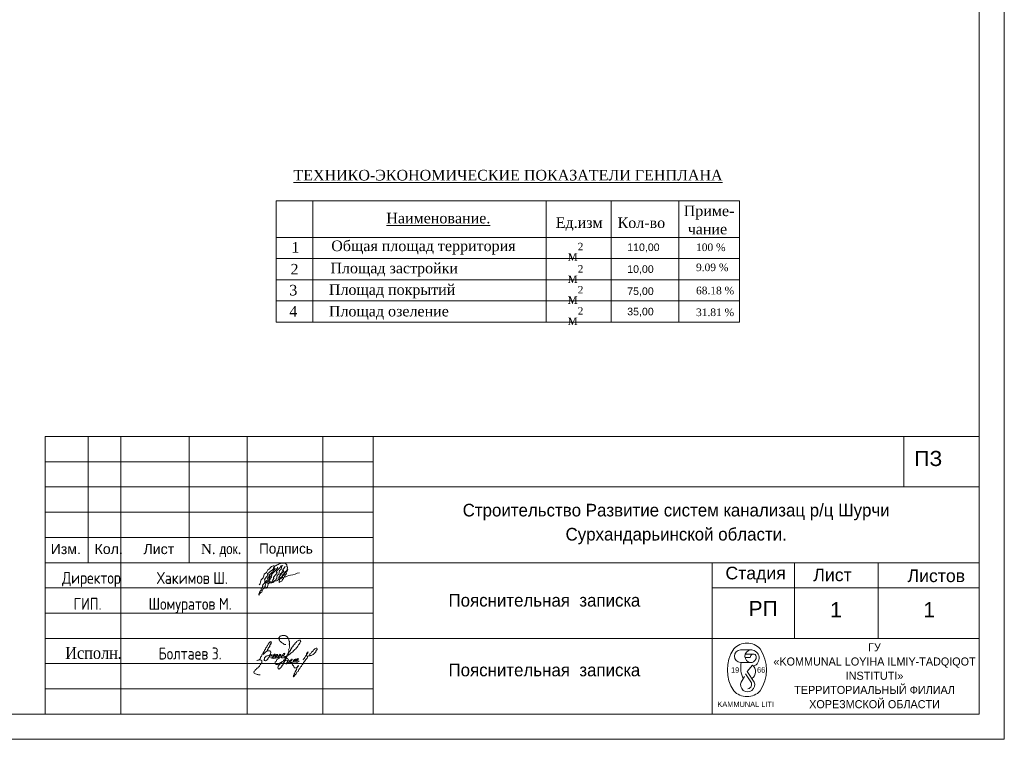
# Model space of a CAD drawing. Header units: millimetres. Extents: x 918404 to 1362154, y 4120617 to 4364104.
# Tile 331 of 649: x 943206 to 962710, y 4335586 to 4349845. Entities that reach past the tile are written whole.
import ezdxf

# ---------------------------------------------------------------- set-up
doc = ezdxf.new("R2010")
doc.units = ezdxf.units.MM
doc.header["$MEASUREMENT"] = 0
for name, color, linetype, lineweight in [('0_Ном._пера__5', 5, 'Continuous', 18), ('0_Ном._пера__7', 7, 'Continuous', 18), ('DIMS_Ном._пера__142', 142, 'Continuous', 18), ('Lines_Ном._пера__7', 7, 'Continuous', 18), ('Text blocks_Ном._пера__1_Ном._пера__7', 7, 'Continuous', 18), ('Text blocks_Ном._пера__7', 7, 'Continuous', 18), ('TTT_Ном._пера__7', 7, 'Continuous', 18), ('Элемент модели - Зона_Ном._пера__142', 142, 'Continuous', 18), ('Элемент модели - Зона_Ном._пера__7', 7, 'Continuous', 18)]:
    doc.layers.add(name, color=color, linetype=linetype, lineweight=lineweight)
doc.styles.add('СГЕНЕРИР_СТИЛЬ_1', font='arial.ttf')
doc.styles.add('СГЕНЕРИР_СТИЛЬ_11', font='times.ttf')
doc.styles.add('СГЕНЕРИР_СТИЛЬ_12', font='txt')
doc.styles.add('СГЕНЕРИР_СТИЛЬ_13', font='txt')
doc.styles.add('СГЕНЕРИР_СТИЛЬ_14', font='cambria.ttc')
doc.styles.add('СГЕНЕРИР_СТИЛЬ_17', font='times.ttf')
doc.styles.add('СГЕНЕРИР_СТИЛЬ_5', font='times.ttf')
doc.styles.add('СГЕНЕРИР_СТИЛЬ_7', font='txt')
doc.styles.add('СГЕНЕРИР_СТИЛЬ_9', font='txt')

msp = doc.modelspace()

# ---------------------------------------------------------------- linework, layer by layer
at = {"layer": '0_Ном._пера__5', "linetype": 'Continuous'}
for points, knots in [([(948245.2, 4338994.3), (948269.2, 4338994.3), (948202, 4338926.1), (948225.3, 4338926.1), (948264.5, 4338926.1), (948115.5, 4338829), (948155.6, 4338829), (948178.8, 4338829), (948094.7, 4338770.9), (948117.8, 4338770.9), (948176.4, 4338770.9), (947964.2, 4338622.5), (948022.9, 4338622.5), (948045.9, 4338622.5), (947968.5, 4338560.9), (947991.5, 4338560.9), (948017, 4338560.9), (947929.6, 4338493.2), (947955.4, 4338493.2), (947964, 4338493.2), (947936.8, 4338469.8), (947945.2, 4338469.8), (947950.7, 4338469.8), (947936.1, 4338453), (947942.2, 4338453), (947946.5, 4338453), (947940.7, 4338441.3), (947943.7, 4338441.3), (947960.3, 4338441.3), (947953.5, 4338492.1), (947984.7, 4338492.1), (948022.1, 4338492.1), (948003.3, 4338559), (948025.3, 4338559), (948074.4, 4338559), (948055.6, 4338707.8), (948115.9, 4338707.8), (948163.3, 4338707.8), (948139.2, 4338826.5), (948184.6, 4338826.5), (948216.6, 4338826.5), (948194.2, 4338913.5), (948226.3, 4338913.5), (948238.8, 4338913.5), (948234.5, 4338944.6), (948246.9, 4338944.6), (948258.9, 4338944.6), (948255.6, 4338973.9), (948267.5, 4338973.9)], [0, 0, 0, 0, 1, 1, 1, 2, 2, 2, 3, 3, 3, 4, 4, 4, 5, 5, 5, 6, 6, 6, 7, 7, 7, 8, 8, 8, 9, 9, 9, 10, 10, 10, 11, 11, 11, 12, 12, 12, 13, 13, 13, 14, 14, 14, 15, 15, 15, 16, 16, 16, 16]), ([(947948.6, 4338645.9), (947993.6, 4338645.9), (947964.2, 4338766.6), (948009.4, 4338766.6), (948052.3, 4338766.6), (948031, 4338877.8), (948073.6, 4338877.8), (948108.2, 4338877.8), (948106.7, 4338956.6), (948141.7, 4338956.6), (948166.8, 4338956.6), (948172.6, 4339006.8), (948197.2, 4339006.8), (948209.1, 4339006.8), (948216.3, 4339023.5), (948229.1, 4339023.5), (948234.1, 4339023.5), (948238.6, 4339023.5), (948243.1, 4339023.5), (948250.5, 4339023.5), (948242.4, 4339001.5), (948250.2, 4339001.5), (948253.3, 4339001.5), (948223.3, 4338980.2), (948230.1, 4338980.2), (948286.6, 4338980.2), (948063.5, 4338850.7), (948120, 4338850.7), (948159.6, 4338850.7), (948021.8, 4338746.1), (948063.1, 4338746.1), (948069.5, 4338746.1), (948053.6, 4338727.9), (948059.6, 4338727.9), (948063.8, 4338727.9), (948059.3, 4338715.7), (948063.7, 4338715.7), (948072.5, 4338715.7), (948070, 4338694.7), (948078.4, 4338694.7), (948082.3, 4338694.7), (948084.5, 4338688.4), (948088.5, 4338688.4), (948097.4, 4338688.4), (948104.4, 4338678.7), (948113.2, 4338678.7), (948120.5, 4338678.7), (948127.7, 4338676.9), (948135.1, 4338676.9), (948142.5, 4338676.9), (948149.7, 4338679.4), (948157, 4338679.4), (948204.9, 4338679.4), (948243.9, 4338727.9), (948291.9, 4338727.9), (948316.6, 4338727.9), (948330.9, 4338765.6), (948355.4, 4338765.6), (948386.7, 4338765.6), (948411.8, 4338799.3), (948443.3, 4338799.3), (948487.8, 4338799.3), (948527.2, 4338834.8), (948571.5, 4338834.8), (948633.6, 4338834.8), (948688.6, 4338885.9), (948750.8, 4338885.9)], [0, 0, 0, 0, 1, 1, 1, 2, 2, 2, 3, 3, 3, 4, 4, 4, 5, 5, 5, 6, 6, 6, 7, 7, 7, 8, 8, 8, 9, 9, 9, 10, 10, 10, 11, 11, 11, 12, 12, 12, 13, 13, 13, 14, 14, 14, 15, 15, 15, 16, 16, 16, 17, 17, 17, 18, 18, 18, 19, 19, 19, 20, 20, 20, 21, 21, 21, 22, 22, 22, 22]), ([(948303.9, 4338999.2), (948377.3, 4338999.2), (948116.8, 4338808.3), (948191.6, 4338808.3), (948210.8, 4338808.3), (948144.8, 4338759), (948163.4, 4338759), (948177.8, 4338759), (948134.9, 4338717.4), (948149.9, 4338717.4), (948159.7, 4338717.4), (948132.9, 4338689.8), (948142.9, 4338689.8), (948147.4, 4338689.8), (948144.8, 4338678.1), (948148.5, 4338678.1), (948162.7, 4338678.1), (948162.7, 4338709.4), (948188.3, 4338709.4)], [0, 0, 0, 0, 1, 1, 1, 2, 2, 2, 3, 3, 3, 4, 4, 4, 5, 5, 5, 6, 6, 6, 6]), ([(948376.1, 4339029.7), (948429.1, 4339029.7), (948244.6, 4338891.4), (948297.7, 4338891.4), (948340.2, 4338891.4), (948195.9, 4338778.9), (948238.2, 4338778.9), (948256.8, 4338778.9), (948200.2, 4338726), (948219.5, 4338726), (948232.6, 4338726), (948191.5, 4338690.7), (948205.7, 4338690.7), (948209.3, 4338690.7), (948184.4, 4338709.4), (948188.3, 4338709.4)], [0, 0, 0, 0, 1, 1, 1, 2, 2, 2, 3, 3, 3, 4, 4, 4, 5, 5, 5, 5]), ([(948217.1, 4338711.7), (948225.7, 4338711.7), (948219.3, 4338691.4), (948224.2, 4338691.4), (948240.6, 4338691.4), (948247.9, 4338742.1), (948275, 4338742.1), (948281.7, 4338742.1), (948278, 4338757.7), (948283.6, 4338757.7), (948313.1, 4338757.7), (948290.6, 4338843.2), (948322.4, 4338843.2), (948361.1, 4338843.2), (948335.1, 4338945.5), (948373, 4338945.5), (948404.3, 4338945.5), (948385.9, 4339028.7), (948417.3, 4339028.7)], [0, 0, 0, 0, 1, 1, 1, 2, 2, 2, 3, 3, 3, 4, 4, 4, 5, 5, 5, 6, 6, 6, 6]), ([(948251.1, 4339009.5), (948264.9, 4339009.5), (948272.8, 4339030.6), (948286.5, 4339030.6), (948300.6, 4339030.6), (948309.7, 4339050.3), (948323.7, 4339050.3), (948341.6, 4339050.3), (948355.6, 4339070), (948373.5, 4339070), (948385.1, 4339070), (948396.2, 4339076.4), (948407.8, 4339076.4), (948417.4, 4339076.4), (948426.9, 4339076.8), (948436.7, 4339076.8), (948447.2, 4339076.8), (948457.2, 4339072.5), (948467.5, 4339072.5), (948479.2, 4339072.5), (948481.6, 4339048.5), (948493.6, 4339048.5), (948508.8, 4339048.5), (948492.2, 4339006), (948507.2, 4339006), (948522, 4339006), (948496.3, 4338962.3), (948510.8, 4338962.3), (948539.6, 4338962.3), (948459.4, 4338877.9), (948488.8, 4338877.9), (948501.9, 4338877.9), (948461.2, 4338841.9), (948474, 4338841.9), (948482.5, 4338841.9), (948450.9, 4338819.7), (948460.2, 4338819.7), (948468.3, 4338819.7), (948440.6, 4338800.7), (948447.9, 4338800.7)], [0, 0, 0, 0, 1, 1, 1, 2, 2, 2, 3, 3, 3, 4, 4, 4, 5, 5, 5, 6, 6, 6, 7, 7, 7, 8, 8, 8, 9, 9, 9, 10, 10, 10, 11, 11, 11, 12, 12, 12, 13, 13, 13, 13]), ([(948344.9, 4338759.8), (948353.6, 4338759.8), (948329.1, 4338783.5), (948337.2, 4338783.5), (948346.6, 4338783.5), (948334.6, 4338811.7), (948344.7, 4338811.7), (948368.7, 4338811.7), (948357.7, 4338871.2), (948380.8, 4338871.2), (948415.4, 4338871.2), (948400.1, 4338960.6), (948434.1, 4338960.6), (948453.6, 4338960.6), (948445.9, 4339010.2), (948467.4, 4339010.2), (948471, 4339010.2), (948383.4, 4338922.5), (948432.1, 4338922.5), (948470.7, 4338922.5), (948358.1, 4338856.2), (948383.6, 4338856.2), (948403.2, 4338856.2), (948327.6, 4338803.3), (948348.6, 4338803.3), (948363.3, 4338803.3), (948329.2, 4338759.3), (948344.3, 4338759.3)], [0, 0, 0, 0, 1, 1, 1, 2, 2, 2, 3, 3, 3, 4, 4, 4, 5, 5, 5, 6, 6, 6, 7, 7, 7, 8, 8, 8, 9, 9, 9, 9]), ([(948363.5, 4338769.6), (948376, 4338769.6), (948373.8, 4338799.3), (948386.2, 4338799.3), (948406.5, 4338799.3), (948402.4, 4338847.9), (948422.7, 4338847.9), (948441.4, 4338847.9), (948439.3, 4338891.4), (948458, 4338891.4), (948472.8, 4338891.4), (948473.1, 4338924.1), (948487.9, 4338924.1), (948499.2, 4338924.1), (948498.5, 4338949.9), (948509.8, 4338949.9)], [0, 0, 0, 0, 1, 1, 1, 2, 2, 2, 3, 3, 3, 4, 4, 4, 5, 5, 5, 5]), ([(948390, 4338781.2), (948411.9, 4338781.2), (948408.6, 4338832.9), (948430.4, 4338832.9), (948452, 4338832.9), (948449.4, 4338883.3), (948471, 4338883.3), (948486.7, 4338883.3), (948487.1, 4338918.2), (948502.9, 4338918.2)], [0, 0, 0, 0, 1, 1, 1, 2, 2, 2, 3, 3, 3, 3]), ([(948363.5, 4338769.6), (948375.7, 4338769.6), (948338.4, 4338736), (948350.3, 4338736), (948359.6, 4338736), (948335.4, 4338708.2), (948345.3, 4338708.2), (948350.1, 4338708.2), (948343.5, 4338694.6), (948348.2, 4338694.6), (948350.6, 4338694.6), (948366.6, 4338711), (948380.3, 4338711), (948411.2, 4338711), (948404.9, 4338768.9), (948428.9, 4338768.9), (948439.9, 4338768.9), (948436.5, 4338797.4), (948448.2, 4338797.4)], [0, 0, 0, 0, 1, 1, 1, 2, 2, 2, 3, 3, 3, 4, 4, 4, 5, 5, 5, 6, 6, 6, 6]), ([(948071.3, 4338634.1), (948082.4, 4338634.1), (948059.5, 4338600.7), (948070.7, 4338600.7), (948075.4, 4338600.7), (948067.5, 4338586.5), (948072.4, 4338586.5), (948075.8, 4338586.5), (948083.6, 4338579), (948086.1, 4338579), (948092.3, 4338579), (948090.9, 4338593.6), (948097.7, 4338593.6), (948132.6, 4338593.6), (948113.3, 4338677.6), (948143.8, 4338677.6)], [0, 0, 0, 0, 1, 1, 1, 2, 2, 2, 3, 3, 3, 4, 4, 4, 5, 5, 5, 5]), ([(947949.2, 4337157.7), (947956.3, 4337157.7), (947955.5, 4337174.5), (947962.6, 4337174.5), (947978.8, 4337174.5), (947969.5, 4337217.4), (947985.9, 4337217.4), (948010.6, 4337217.4), (947997.3, 4337281.7), (948021.9, 4337281.7), (948035.2, 4337281.7), (948028.5, 4337316.2), (948041.8, 4337316.2), (948058.2, 4337316.2), (948048, 4337359.9), (948064.4, 4337359.9), (948080.8, 4337359.9), (948073.1, 4337402.4), (948089.6, 4337402.4), (948102, 4337402.4), (948095.7, 4337434.6), (948108, 4337434.6), (948124.9, 4337434.6), (948118.9, 4337476.9), (948135.7, 4337476.9), (948145.9, 4337476.9), (948141.8, 4337502.6), (948152, 4337502.6), (948158.4, 4337502.6), (948158.5, 4337516.6), (948164.8, 4337516.6), (948169.6, 4337516.6), (948186.3, 4337521), (948189.8, 4337521), (948194.7, 4337521), (948182.4, 4337503.8), (948189.1, 4337503.8), (948200.5, 4337503.8), (948168.7, 4337476.7), (948177.9, 4337476.7), (948193.2, 4337476.7), (948142.2, 4337432.3), (948158.5, 4337432.3), (948173.4, 4337432.3), (948120.5, 4337394.9), (948135.2, 4337394.9), (948148.5, 4337394.9), (948101.3, 4337360.9), (948114.6, 4337360.9), (948154.7, 4337360.9), (948001.3, 4337265.2), (948041.5, 4337265.2)], [0, 0, 0, 0, 1, 1, 1, 2, 2, 2, 3, 3, 3, 4, 4, 4, 5, 5, 5, 6, 6, 6, 7, 7, 7, 8, 8, 8, 9, 9, 9, 10, 10, 10, 11, 11, 11, 12, 12, 12, 13, 13, 13, 14, 14, 14, 15, 15, 15, 16, 16, 16, 17, 17, 17, 17]), ([(948096.1, 4337333.5), (948105.9, 4337333.5), (948114.7, 4337340.8), (948124.3, 4337340.8), (948131.6, 4337340.8), (948138.8, 4337341.5), (948146.4, 4337341.5), (948154.9, 4337341.5), (948161.1, 4337332), (948169.2, 4337332), (948176.5, 4337332), (948171, 4337311.8), (948178.7, 4337311.8), (948194.7, 4337311.8), (948156.7, 4337265.7), (948172.4, 4337265.7), (948184.7, 4337265.7), (948143.6, 4337232.8), (948155.9, 4337232.8), (948178.3, 4337232.8), (948098.3, 4337176), (948120.5, 4337176), (948132.2, 4337176), (948083.9, 4337150.7), (948095.9, 4337150.7), (948103, 4337150.7), (948070.9, 4337139.4), (948078.2, 4337139.4), (948087.5, 4337139.4), (948043.7, 4337146.3), (948052.2, 4337146.3), (948058.2, 4337146.3), (948041.8, 4337164.6), (948048.4, 4337164.6), (948062.6, 4337164.6), (948045.5, 4337203.1), (948058.6, 4337203.1), (948071.2, 4337203.1), (948072.8, 4337230.3), (948085.7, 4337230.3), (948095.5, 4337230.3), (948102.1, 4337242.9), (948111.7, 4337242.9), (948124.7, 4337242.9), (948136.2, 4337253), (948149.6, 4337253), (948162.6, 4337253), (948175.1, 4337261.2), (948186.9, 4337261.2), (948190.7, 4337261.2), (948204.8, 4337261.9), (948206.5, 4337261.9), (948217.8, 4337261.9), (948180.4, 4337232.2), (948189, 4337232.2), (948196.1, 4337232.2), (948170.7, 4337212.4), (948178.3, 4337212.4), (948182.7, 4337212.4), (948186.1, 4337191.4), (948190.2, 4337191.4), (948194.8, 4337191.4), (948216, 4337212.4), (948224.3, 4337212.4), (948231.4, 4337212.4), (948232.8, 4337227.5), (948240.1, 4337227.5), (948245.5, 4337227.5), (948246.2, 4337238.6), (948251.6, 4337238.6), (948257.3, 4337238.6), (948257.3, 4337251.2), (948262.7, 4337251.2), (948267.3, 4337251.2), (948265.5, 4337273.8), (948268.4, 4337273.8), (948274.4, 4337273.8), (948241.2, 4337269.5), (948247.3, 4337269.5), (948260.3, 4337269.5), (948211.7, 4337241.3), (948223.9, 4337241.3), (948231.5, 4337241.3), (948203, 4337222.3), (948210.7, 4337222.3), (948214.8, 4337222.3), (948204.6, 4337197), (948209.5, 4337197), (948213.8, 4337197), (948226.1, 4337189.4), (948229.6, 4337189.4), (948235.2, 4337189.4), (948246.3, 4337195.4), (948252.1, 4337195.4), (948258.7, 4337195.4), (948262.7, 4337204.5), (948269.1, 4337204.5), (948279.2, 4337204.5), (948282.5, 4337223.9), (948292.9, 4337223.9), (948297.7, 4337223.9), (948306.6, 4337242.1), (948310.3, 4337242.1), (948313.4, 4337242.1), (948313.8, 4337262.2), (948318.4, 4337262.2), (948322.4, 4337262.2), (948297.2, 4337267), (948301.4, 4337267), (948308.7, 4337267), (948279.1, 4337253.2), (948285.8, 4337253.2), (948292.8, 4337253.2), (948267.1, 4337235.5), (948274.3, 4337235.5), (948278.6, 4337235.5), (948264, 4337209.2), (948268.9, 4337209.2), (948272.3, 4337209.2), (948278.4, 4337194.1), (948282.8, 4337194.1), (948286.9, 4337194.1), (948309.1, 4337206.2), (948317.5, 4337206.2), (948329.9, 4337206.2), (948335.1, 4337228.1), (948347.5, 4337228.1), (948355.2, 4337228.1), (948358.6, 4337241.6), (948366.4, 4337241.6), (948373, 4337241.6), (948371.3, 4337257.4), (948377.9, 4337257.4), (948381.4, 4337257.4), (948358.2, 4337269.6), (948362, 4337269.6), (948368.1, 4337269.6), (948345.2, 4337256.6), (948350.8, 4337256.6), (948357.4, 4337256.6), (948330.7, 4337241.6), (948337.4, 4337241.6), (948343.5, 4337241.6), (948321.8, 4337226.5), (948327.7, 4337226.5), (948331.9, 4337226.5), (948323.5, 4337204.2), (948326.7, 4337204.2), (948332.9, 4337204.2), (948338.4, 4337197.8), (948345.1, 4337197.8), (948350.3, 4337197.8), (948372.6, 4337221.9), (948382.4, 4337221.9), (948397.8, 4337221.9), (948398.5, 4337256), (948413.9, 4337256), (948421.4, 4337256), (948420.7, 4337273.4), (948428.4, 4337273.4), (948434.2, 4337273.4), (948434.5, 4337286), (948439.9, 4337286), (948443.4, 4337286), (948456.4, 4337289.8), (948458.7, 4337289.8), (948466.1, 4337289.8), (948439.9, 4337262.4), (948452.1, 4337262.4), (948467.5, 4337262.4), (948413.6, 4337240.1), (948424.7, 4337240.1), (948433.5, 4337240.1), (948387.8, 4337231.8), (948397.8, 4337231.8), (948402.6, 4337231.8), (948385.6, 4337205.7), (948391.7, 4337205.7), (948399, 4337205.7), (948403.8, 4337197.5), (948410.9, 4337197.5), (948418.1, 4337197.5), (948424.6, 4337201.9), (948431.8, 4337201.9), (948450.9, 4337201.9), (948463.4, 4337228.1), (948482.4, 4337228.1), (948494.1, 4337228.1), (948501.6, 4337244.8), (948513.2, 4337244.8), (948525.9, 4337244.8), (948531.7, 4337266.7), (948544.4, 4337266.7), (948565.7, 4337266.7), (948575.8, 4337302.7), (948596.9, 4337302.7), (948612.9, 4337302.7), (948614.9, 4337336.8), (948631, 4337336.8), (948643.8, 4337336.8), (948646.1, 4337363), (948658.8, 4337363), (948674.8, 4337363), (948674.4, 4337399.1), (948690.4, 4337399.1), (948703.1, 4337399.1), (948699.9, 4337429.9), (948712.6, 4337429.9), (948723.4, 4337429.9), (948720.2, 4337456.6), (948731, 4337456.6), (948745.1, 4337456.6), (948740.5, 4337491.4), (948754.4, 4337491.4), (948761.6, 4337491.4), (948757.6, 4337510.6), (948765.1, 4337510.6), (948772.6, 4337510.6), (948766.8, 4337530.7), (948774, 4337530.7), (948778.9, 4337530.7), (948762.3, 4337552.7), (948765.4, 4337552.7), (948770.2, 4337552.7), (948744.4, 4337553.1), (948749.6, 4337553.1), (948760.5, 4337553.1), (948711.2, 4337540.9), (948721.4, 4337540.9), (948734.9, 4337540.9), (948675.2, 4337516.8), (948688.8, 4337516.8), (948706.9, 4337516.8), (948635.3, 4337475.3), (948653.5, 4337475.3), (948670.1, 4337475.3), (948605, 4337437.2), (948621.6, 4337437.2), (948635.3, 4337437.2), (948584.7, 4337402.8), (948598.5, 4337402.8), (948617.7, 4337402.8), (948549.1, 4337354), (948568.2, 4337354), (948587, 4337354), (948521.5, 4337305.1), (948540.2, 4337305.1), (948551.5, 4337305.1), (948510.2, 4337276.8), (948521.5, 4337276.8), (948533.9, 4337276.8), (948490.5, 4337244.5), (948503, 4337244.5), (948530.4, 4337244.5), (948435.2, 4337173.4), (948462.4, 4337173.4), (948477.4, 4337173.4), (948414.9, 4337141.3), (948430.1, 4337141.3), (948446.3, 4337141.3), (948374.7, 4337113.1), (948390.8, 4337113.1), (948403.1, 4337113.1), (948346.3, 4337095.4), (948358.6, 4337095.4), (948369.6, 4337095.4), (948319.6, 4337078.4), (948330.6, 4337078.4), (948336.3, 4337078.4), (948309.4, 4337071.8), (948315.1, 4337071.8), (948322.4, 4337071.8), (948287.3, 4337068.5), (948294.8, 4337068.5), (948302.8, 4337068.5), (948264.3, 4337077.7), (948272.1, 4337077.7), (948278.5, 4337077.7), (948257.7, 4337095.4), (948264.1, 4337095.4), (948272.3, 4337095.4), (948261.4, 4337119), (948269.6, 4337119), (948293.1, 4337119), (948291, 4337172.1), (948314.2, 4337172.1), (948321, 4337172.1), (948324, 4337183.8), (948330.7, 4337183.8), (948341.9, 4337183.8), (948346.3, 4337204.2), (948357.5, 4337204.2)], [0, 0, 0, 0, 1, 1, 1, 2, 2, 2, 3, 3, 3, 4, 4, 4, 5, 5, 5, 6, 6, 6, 7, 7, 7, 8, 8, 8, 9, 9, 9, 10, 10, 10, 11, 11, 11, 12, 12, 12, 13, 13, 13, 14, 14, 14, 15, 15, 15, 16, 16, 16, 17, 17, 17, 18, 18, 18, 19, 19, 19, 20, 20, 20, 21, 21, 21, 22, 22, 22, 23, 23, 23, 24, 24, 24, 25, 25, 25, 26, 26, 26, 27, 27, 27, 28, 28, 28, 29, 29, 29, 30, 30, 30, 31, 31, 31, 32, 32, 32, 33, 33, 33, 34, 34, 34, 35, 35, 35, 36, 36, 36, 37, 37, 37, 38, 38, 38, 39, 39, 39, 40, 40, 40, 41, 41, 41, 42, 42, 42, 43, 43, 43, 44, 44, 44, 45, 45, 45, 46, 46, 46, 47, 47, 47, 48, 48, 48, 49, 49, 49, 50, 50, 50, 51, 51, 51, 52, 52, 52, 53, 53, 53, 54, 54, 54, 55, 55, 55, 56, 56, 56, 57, 57, 57, 58, 58, 58, 59, 59, 59, 60, 60, 60, 61, 61, 61, 62, 62, 62, 63, 63, 63, 64, 64, 64, 65, 65, 65, 66, 66, 66, 67, 67, 67, 68, 68, 68, 69, 69, 69, 70, 70, 70, 71, 71, 71, 72, 72, 72, 73, 73, 73, 74, 74, 74, 75, 75, 75, 76, 76, 76, 77, 77, 77, 78, 78, 78, 79, 79, 79, 80, 80, 80, 81, 81, 81, 82, 82, 82, 83, 83, 83, 84, 84, 84, 85, 85, 85, 86, 86, 86, 87, 87, 87, 88, 88, 88, 89, 89, 89, 90, 90, 90, 91, 91, 91, 92, 92, 92, 93, 93, 93, 94, 94, 94, 95, 95, 95, 96, 96, 96, 97, 97, 97, 97]), ([(948480.1, 4337464.7), (948490.2, 4337464.7), (948441.5, 4337466.7), (948451, 4337466.7), (948459, 4337466.7), (948421.6, 4337479.6), (948429.9, 4337479.6), (948439.8, 4337479.6), (948396.6, 4337496.5), (948406.2, 4337496.5), (948416.2, 4337496.5), (948371.2, 4337512.8), (948381.1, 4337512.8), (948390.9, 4337512.8), (948351.7, 4337534.4), (948361.5, 4337534.4), (948371.8, 4337534.4), (948337.5, 4337562.2), (948347.9, 4337562.2), (948359.2, 4337562.2), (948330, 4337594.7), (948341.2, 4337594.7), (948353, 4337594.7), (948345.7, 4337625.8), (948357.4, 4337625.8), (948364.2, 4337625.8), (948368.9, 4337634.6), (948375.7, 4337634.6), (948385, 4337634.6), (948393.2, 4337641.1), (948402.3, 4337641.1), (948410.1, 4337641.1), (948417.9, 4337641.8), (948425.8, 4337641.8), (948433.2, 4337641.8), (948440.6, 4337642.6), (948448.2, 4337642.6), (948457.5, 4337642.6), (948466.5, 4337638.4), (948475.7, 4337638.4), (948483.6, 4337638.4), (948488.1, 4337625.9), (948496.2, 4337625.9), (948503, 4337625.9), (948504.6, 4337612.5), (948511.2, 4337612.5), (948520, 4337612.5), (948516.5, 4337590.1), (948525.3, 4337590.1), (948534.1, 4337590.1), (948527.1, 4337566.1), (948535.8, 4337566.1), (948547, 4337566.1), (948533.3, 4337533.5), (948544.6, 4337533.5), (948559.5, 4337533.5), (948535.2, 4337489.3), (948550.1, 4337489.3), (948561.1, 4337489.3), (948538.8, 4337456.1), (948549.8, 4337456.1), (948559.9, 4337456.1), (948538.9, 4337425.8), (948549, 4337425.8), (948576.9, 4337425.8), (948510.6, 4337342.8), (948538.6, 4337342.8), (948561.8, 4337342.8), (948497.1, 4337275.3), (948520.4, 4337275.3)], [0, 0, 0, 0, 1, 1, 1, 2, 2, 2, 3, 3, 3, 4, 4, 4, 5, 5, 5, 6, 6, 6, 7, 7, 7, 8, 8, 8, 9, 9, 9, 10, 10, 10, 11, 11, 11, 12, 12, 12, 13, 13, 13, 14, 14, 14, 15, 15, 15, 16, 16, 16, 17, 17, 17, 18, 18, 18, 19, 19, 19, 20, 20, 20, 21, 21, 21, 22, 22, 22, 23, 23, 23, 23]), ([(948584.8, 4337102.4), (948591.5, 4337102.4), (948589, 4337085.5), (948595.7, 4337085.5), (948605.1, 4337085.5), (948603.3, 4337062.9), (948612.7, 4337062.9), (948621.2, 4337062.9), (948618, 4337041.5), (948626.6, 4337041.5), (948633.8, 4337041.5), (948630.7, 4337023.1), (948637.8, 4337023.1), (948644.7, 4337023.1), (948641.2, 4337005.1), (948648.4, 4337005.1), (948654, 4337005.1), (948652.6, 4336992.2), (948657.9, 4336992.2), (948660.8, 4336992.2), (948676.8, 4337004.9), (948687.8, 4337004.9), (948714.7, 4337004.9), (948725.1, 4337051.1), (948731.2, 4337051.1), (948734.7, 4337051.1), (948696.5, 4337023), (948710, 4337023), (948718.8, 4337023), (948693, 4337002.2), (948700.4, 4337002.2), (948708.4, 4337002.2), (948683.8, 4336978.7), (948692.2, 4336978.7), (948707.3, 4336978.7), (948658.1, 4336938.2), (948673, 4336938.2), (948685.4, 4336938.2), (948644.6, 4336904.9), (948657, 4336904.9), (948667, 4336904.9), (948633.7, 4336877.7), (948643.7, 4336877.7), (948650.3, 4336877.7), (948629.6, 4336859.5), (948636.2, 4336859.5), (948642.6, 4336859.5), (948620.7, 4336842.5), (948627.1, 4336842.5), (948631.4, 4336842.5), (948624.2, 4336821.1), (948626.4, 4336821.1), (948631.5, 4336821.1), (948634.1, 4336834.7), (948642.8, 4336834.7), (948649.5, 4336834.7), (948647.5, 4336847.9), (948652.5, 4336847.9), (948663.3, 4336847.9), (948660.9, 4336876.8), (948673, 4336876.8), (948692.8, 4336876.8), (948687.6, 4336923.6), (948706.7, 4336923.6), (948729.5, 4336923.6), (948724, 4336979.4), (948747, 4336979.4), (948766.9, 4336979.4), (948758.9, 4337029.9), (948778.8, 4337029.9), (948795.6, 4337029.9), (948791.1, 4337071.1), (948808, 4337071.1), (948824.5, 4337071.1), (948820.6, 4337111.4), (948837.2, 4337111.4), (948851.4, 4337111.4), (948847.1, 4337146.7), (948861.4, 4337146.7), (948875.9, 4337146.7), (948872, 4337182.4), (948886.5, 4337182.4), (948910.5, 4337182.4), (948905.9, 4337239.8), (948929.9, 4337239.8), (948946.4, 4337239.8), (948944.5, 4337278.6), (948961.1, 4337278.6), (948978.2, 4337278.6), (948977.7, 4337317.3), (948994.8, 4337317.3), (949016, 4337317.3), (949016, 4337364.8), (949037.7, 4337364.8), (949049.8, 4337364.8), (949054.3, 4337386.9), (949065.8, 4337386.9), (949069.3, 4337386.9), (949089.6, 4337389.9), (949095, 4337389.9), (949100.2, 4337389.9), (949090.1, 4337371.8), (949097, 4337371.8), (949116.5, 4337371.8), (949056.6, 4337326.6), (949073.4, 4337326.6), (949087.9, 4337326.6), (949034, 4337289.9), (949048.7, 4337289.9), (949060.6, 4337289.9), (949010.1, 4337266.6), (949022, 4337266.6), (949032.6, 4337266.6), (948983.2, 4337252), (948993.8, 4337252), (949005.5, 4337252), (948947.7, 4337242.9), (948959.6, 4337242.9), (948967, 4337242.9), (948930.6, 4337237.9), (948937.9, 4337237.9), (948948, 4337237.9), (948898.5, 4337230.4), (948908.7, 4337230.4), (948913.3, 4337230.4), (948884.8, 4337236.4), (948888.1, 4337236.4), (948894, 4337236.4), (948878.4, 4337254), (948884.3, 4337254), (948894.9, 4337254), (948885.8, 4337282.2), (948898.7, 4337282.2), (948916.1, 4337282.2), (948916.6, 4337320.4), (948917.8, 4337320.4), (948919, 4337320.4), (948875.2, 4337279.3), (948894.6, 4337279.3), (948908.1, 4337279.3), (948869.4, 4337250.2), (948879.6, 4337250.2), (948891.6, 4337250.2), (948845.5, 4337217.8), (948858.6, 4337217.8), (948866.7, 4337217.8), (948838.4, 4337197.1), (948846.4, 4337197.1), (948859.7, 4337197.1), (948811.3, 4337163.3), (948824.7, 4337163.3)], [0, 0, 0, 0, 1, 1, 1, 2, 2, 2, 3, 3, 3, 4, 4, 4, 5, 5, 5, 6, 6, 6, 7, 7, 7, 8, 8, 8, 9, 9, 9, 10, 10, 10, 11, 11, 11, 12, 12, 12, 13, 13, 13, 14, 14, 14, 15, 15, 15, 16, 16, 16, 17, 17, 17, 18, 18, 18, 19, 19, 19, 20, 20, 20, 21, 21, 21, 22, 22, 22, 23, 23, 23, 24, 24, 24, 25, 25, 25, 26, 26, 26, 27, 27, 27, 28, 28, 28, 29, 29, 29, 30, 30, 30, 31, 31, 31, 32, 32, 32, 33, 33, 33, 34, 34, 34, 35, 35, 35, 36, 36, 36, 37, 37, 37, 38, 38, 38, 39, 39, 39, 40, 40, 40, 41, 41, 41, 42, 42, 42, 43, 43, 43, 44, 44, 44, 45, 45, 45, 46, 46, 46, 47, 47, 47, 48, 48, 48, 49, 49, 49, 50, 50, 50, 50]), ([(947900.5, 4337147.7), (947908.3, 4337147.7), (947915.7, 4337152.5), (947923.6, 4337152.5), (947932.8, 4337152.5), (947941.5, 4337157.9), (947950.6, 4337157.9), (947960.9, 4337157.9), (947970.9, 4337156.5), (947981.8, 4337156.5), (947989, 4337156.5), (947993.4, 4337146.8), (948000.2, 4337146.8), (948006, 4337146.8), (947999.4, 4337130), (948005.4, 4337130), (948014.1, 4337130), (947990.8, 4337105.6), (947999.3, 4337105.6), (948014.1, 4337105.6), (947962.4, 4337067.6), (947977.1, 4337067.6), (947989.4, 4337067.6), (947941.5, 4337038.7), (947953.9, 4337038.7), (947967.3, 4337038.7), (947915.2, 4337007.5), (947928.6, 4337007.5), (947943.4, 4337007.5), (947880.9, 4336976.9), (947895.9, 4336976.9), (947907.1, 4336976.9), (947859.6, 4336954.9), (947870.6, 4336954.9), (947879.2, 4336954.9), (947844.4, 4336935.6), (947853.3, 4336935.6), (947861.1, 4336935.6), (947836.1, 4336915.6), (947843.4, 4336915.6), (947849.7, 4336915.6), (947843.2, 4336897.6), (947849.6, 4336897.6), (947861, 4336897.6), (947867.5, 4336881.1), (947879.1, 4336881.1), (947889.7, 4336881.1), (947898.2, 4336871.2), (947908.4, 4336871.2), (947918.8, 4336871.2), (947928.9, 4336865.8), (947939.4, 4336865.8), (947950, 4336865.8), (947960.5, 4336863.4), (947971.1, 4336863.4)], [0, 0, 0, 0, 1, 1, 1, 2, 2, 2, 3, 3, 3, 4, 4, 4, 5, 5, 5, 6, 6, 6, 7, 7, 7, 8, 8, 8, 9, 9, 9, 10, 10, 10, 11, 11, 11, 12, 12, 12, 13, 13, 13, 14, 14, 14, 15, 15, 15, 16, 16, 16, 17, 17, 17, 18, 18, 18, 18]), ([(948475.6, 4337192.6), (948495.2, 4337192.6), (948434.2, 4337137.7), (948454, 4337137.7), (948476.4, 4337137.7), (948405.8, 4337076), (948428, 4337076), (948445.1, 4337076), (948381.4, 4337033.1), (948398.8, 4337033.1), (948410.9, 4337033.1), (948366.6, 4337003.2), (948378.5, 4337003.2), (948388.1, 4337003.2), (948347, 4336982.9), (948357.3, 4336982.9), (948364.9, 4336982.9), (948329.9, 4336975.8), (948337, 4336975.8), (948341.6, 4336975.8), (948314.5, 4337004.5), (948322, 4337004.5), (948332.1, 4337004.5), (948317.2, 4337032.7), (948326.4, 4337032.7), (948338.2, 4337032.7), (948335.7, 4337061.8), (948348.1, 4337061.8), (948357.9, 4337061.8), (948359.2, 4337082), (948368.8, 4337082), (948386.4, 4337082), (948389.1, 4337119.3), (948406.9, 4337119.3), (948417.3, 4337119.3), (948422.2, 4337136.8), (948432.6, 4337136.8), (948442.9, 4337136.8), (948451.5, 4337147.2), (948461.9, 4337147.2), (948468.1, 4337147.2), (948474, 4337150.7), (948480.1, 4337150.7), (948489.3, 4337150.7), (948497.8, 4337150.2), (948507.8, 4337150.2), (948511.2, 4337150.2), (948513.2, 4337134.6), (948517.3, 4337134.6), (948521.9, 4337134.6), (948489.6, 4337100.2), (948496.4, 4337100.2), (948506, 4337100.2), (948464.8, 4337078.6), (948476.4, 4337078.6), (948481, 4337078.6), (948485.4, 4337078.9), (948497, 4337078.9), (948509.4, 4337078.9), (948511.9, 4337094.7), (948520.3, 4337094.7), (948536.4, 4337094.7), (948544.9, 4337127.9), (948563, 4337127.9), (948571.8, 4337127.9), (948576.4, 4337141.3), (948585.4, 4337141.3), (948594, 4337141.3), (948596.3, 4337157.9), (948604.2, 4337157.9), (948607.7, 4337157.9), (948594.1, 4337176.6), (948597.6, 4337176.6), (948605.7, 4337176.6), (948573.2, 4337165), (948580, 4337165), (948597.5, 4337165), (948532.6, 4337119), (948551.1, 4337119)], [0, 0, 0, 0, 1, 1, 1, 2, 2, 2, 3, 3, 3, 4, 4, 4, 5, 5, 5, 6, 6, 6, 7, 7, 7, 8, 8, 8, 9, 9, 9, 10, 10, 10, 11, 11, 11, 12, 12, 12, 13, 13, 13, 14, 14, 14, 15, 15, 15, 16, 16, 16, 17, 17, 17, 18, 18, 18, 19, 19, 19, 20, 20, 20, 21, 21, 21, 22, 22, 22, 23, 23, 23, 24, 24, 24, 25, 25, 25, 26, 26, 26, 26]), ([(948414.4, 4337237.4), (948424.9, 4337237.4), (948435, 4337232.1), (948445.8, 4337232.1), (948455.2, 4337232.1), (948462.7, 4337222.2), (948471.9, 4337222.2), (948475.6, 4337222.2), (948497.9, 4337181.7), (948513.8, 4337181.7), (948522.7, 4337181.7), (948521.3, 4337160.6), (948530.2, 4337160.6), (948540.6, 4337160.6), (948535.7, 4337136.5), (948550.4, 4337136.5), (948558.6, 4337136.5), (948546.2, 4337119), (948551.1, 4337119)], [0, 0, 0, 0, 1, 1, 1, 2, 2, 2, 3, 3, 3, 4, 4, 4, 5, 5, 5, 6, 6, 6, 6]), ([(948565.9, 4337129.8), (948569.7, 4337129.8), (948561.5, 4337105.2), (948565.9, 4337105.2), (948569.7, 4337105.2), (948591.7, 4337105.2), (948598.4, 4337105.2), (948604, 4337105.2), (948607.8, 4337113.3), (948613.7, 4337113.3), (948628.7, 4337113.3), (948636.3, 4337137.3), (948650.9, 4337137.3), (948655, 4337137.3), (948664.4, 4337154.3), (948668.2, 4337154.3), (948672.7, 4337154.3), (948676.9, 4337177.8), (948680.6, 4337177.8), (948684.3, 4337177.8), (948634.4, 4337162.1), (948643.5, 4337162.1), (948648.9, 4337162.1), (948627.3, 4337150.3), (948632.6, 4337150.3), (948637.5, 4337150.3), (948625.3, 4337121.7), (948630.2, 4337121.7), (948634.1, 4337121.7), (948650.3, 4337116.8), (948655.5, 4337116.8), (948665.1, 4337116.8), (948670.7, 4337130.4), (948680, 4337130.4), (948690.2, 4337130.4), (948693.6, 4337149.7), (948703.9, 4337149.7), (948710.5, 4337149.7), (948711.9, 4337163), (948718.4, 4337163), (948724.4, 4337163), (948723.7, 4337176.9), (948730.2, 4337176.9), (948735, 4337176.9), (948706.4, 4337187.2), (948712.7, 4337187.2), (948720.8, 4337187.2), (948692.1, 4337170.6), (948699.1, 4337170.6), (948706, 4337170.6), (948680.2, 4337152.8), (948687.3, 4337152.8), (948693.8, 4337152.8), (948670.5, 4337135.6), (948677.6, 4337135.6), (948683.6, 4337135.6), (948670.3, 4337118.9), (948675.5, 4337118.9), (948680.6, 4337118.9), (948684.5, 4337111.7), (948690.3, 4337111.7), (948696.7, 4337111.7), (948701.4, 4337117.4), (948707.5, 4337117.4), (948713.5, 4337117.4), (948717.3, 4337125.9), (948723.2, 4337125.9), (948731.7, 4337125.9), (948734.2, 4337142.5), (948742.9, 4337142.5)], [0, 0, 0, 0, 1, 1, 1, 2, 2, 2, 3, 3, 3, 4, 4, 4, 5, 5, 5, 6, 6, 6, 7, 7, 7, 8, 8, 8, 9, 9, 9, 10, 10, 10, 11, 11, 11, 12, 12, 12, 13, 13, 13, 14, 14, 14, 15, 15, 15, 16, 16, 16, 17, 17, 17, 18, 18, 18, 19, 19, 19, 20, 20, 20, 21, 21, 21, 22, 22, 22, 23, 23, 23, 23])]:
    msp.add_open_spline(points, degree=3, knots=knots, dxfattribs=at)
at = {"layer": '0_Ном._пера__7', "linetype": 'Continuous'}
for p, q in [((962710.1, 4335585.5), (962710.1, 4364103.5)), ((962210.1, 4336085.5), (962210.1, 4363603.5)), ((943710.1, 4341585.5), (962210.1, 4341585.5)), ((943710.1, 4336085.5), (943710.1, 4341585.5)), ((944560.1, 4339085.5), (944560.1, 4341585.5)), ((945210.1, 4336085.5), (945210.1, 4341585.5)), ((946560.1, 4339085.5), (946560.1, 4341585.5)), ((947710.1, 4336085.5), (947710.1, 4341585.5)), ((949210.1, 4336085.5), (949210.1, 4341585.5)), ((950210.1, 4336085.5), (950210.1, 4341585.5)), ((960718.7, 4340585.5), (960718.7, 4341585.5)), ((962210.1, 4341585.5), (962210.1, 4336085.5)), ((943710.1, 4341085.5), (950210.1, 4341085.5)), ((943710.1, 4341085.5), (950210.1, 4341085.5)), ((943710.1, 4341085.5), (950210.1, 4341085.5)), ((943710.1, 4340585.5), (950210.1, 4340585.5)), ((943710.1, 4340585.5), (950210.1, 4340585.5)), ((943710.1, 4340585.5), (950210.1, 4340585.5)), ((950210.1, 4340585.5), (962208.2, 4340585.5)), ((943710.1, 4340085.5), (950210.1, 4340085.5)), ((943710.1, 4340085.5), (950210.1, 4340085.5)), ((943710.1, 4340085.5), (949210.1, 4340085.5)), ((943710.1, 4339585.5), (950210.1, 4339585.5)), ((943710.1, 4339585.5), (950210.1, 4339585.5)), ((943710.1, 4339585.5), (950210.1, 4339585.5)), ((943710.1, 4339085.5), (962210.1, 4339085.5)), ((943710.1, 4339085.5), (962210.1, 4339085.5)), ((943710.1, 4339085.5), (962210.1, 4339085.5)), ((956925.4, 4339085.5), (956925.4, 4336085.5)), ((958556.7, 4339085.5), (958556.7, 4337585.5)), ((958556.7, 4339085.5), (958556.7, 4337585.5)), ((958556.7, 4339085.5), (958556.7, 4337585.5)), ((960210.1, 4339085.5), (960210.1, 4337585.5)), ((960210.1, 4339085.5), (960210.1, 4337585.5)), ((960210.1, 4339085.5), (960210.1, 4337585.5)), ((943710.1, 4338585.5), (950210.1, 4338585.5)), ((943710.1, 4338585.5), (950210.1, 4338585.5)), ((943710.1, 4338585.5), (950210.1, 4338585.5)), ((943710.1, 4338585.5), (950210.1, 4338585.5)), ((943710.1, 4338585.5), (950210.1, 4338585.5)), ((943710.1, 4338585.5), (950210.1, 4338585.5)), ((956925.4, 4338585.5), (962210.1, 4338585.5)), ((957210.1, 4338585.5), (962210.1, 4338585.5)), ((957210.1, 4338585.5), (962210.1, 4338585.5)), ((943710.1, 4338085.5), (950210.1, 4338085.5)), ((943710.1, 4338085.5), (950210.1, 4338085.5)), ((943710.1, 4338085.5), (950210.1, 4338085.5)), ((943710.1, 4337585.5), (962210.1, 4337585.5)), ((943710.1, 4337585.5), (962210.1, 4337585.5)), ((943710.1, 4337585.5), (962210.1, 4337585.5)), ((943710.1, 4337085.5), (950210.1, 4337085.5)), ((943710.1, 4337085.5), (950210.1, 4337085.5)), ((943710.1, 4337085.5), (950210.1, 4337085.5)), ((943710.1, 4336585.5), (950210.1, 4336585.5)), ((943710.1, 4336585.5), (950210.1, 4336585.5)), ((943710.1, 4336585.5), (950210.1, 4336585.5)), ((923949.1, 4336085.5), (962210.1, 4336085.5)), ((962210.1, 4336085.5), (943710.1, 4336085.5)), ((922449.1, 4335585.5), (962710.1, 4335585.5))]:
    msp.add_line(p, q, dxfattribs=at)
at = {"layer": 'DIMS_Ном._пера__142', "linetype": 'Continuous'}
for p, q in [((957484.3, 4337357.6), (957705.8, 4337357.6)), ((957575.9, 4337205.1), (957678.9, 4337205.1)), ((957580.7, 4337275.7), (957742.4, 4337275.7)), ((957713.2, 4337108.5), (957484.3, 4337108.5)), ((957720.9, 4337054.7), (957618.6, 4336926.1)), ((957496.4, 4336720.5), (957562.8, 4336831.2)), ((957581.7, 4336883.1), (957689.8, 4336721.5)), ((957618.6, 4336926.1), (957754.6, 4336720.5))]:
    msp.add_line(p, q, dxfattribs=at)
for centre, radius, start, end in [((957979.1, 4336961.1), 754.3, 146.50543, 213.49457), ((957612.7, 4337131.4), 359.8, 43.12404, 136.87596), ((957489.6, 4337233.1), 124.7, 92.45518, 267.54482), ((957698.1, 4337232.4), 125.2, 100.59346, 261.89143), ((957687.3, 4337191.6), 166.3, 290.31847, 86.426), ((957246.2, 4336961.1), 754.3, 326.50543, 33.49457), ((957677.2, 4337223.7), 120.7, 287.34234, 353.02649), ((958003.4, 4337010), 515.9, 169.00242, 205.5846), ((957618.6, 4336926.1), 164.3, 303.48617, 51.51242), ((957612.7, 4336790.8), 359.8, 223.12404, 316.87596), ((957625.5, 4336666.8), 139.9, 157.41423, 22.58577), ((957615.3, 4336673.2), 88.7, 281.26005, 32.97288)]:
    msp.add_arc(centre, radius, start, end, dxfattribs=at)
msp.add_ellipse((957737.9, 4337209.1), major_axis=(0, -66.8), ratio=0.8851371, start_param=0.8847406, end_param=4.7722671, dxfattribs=at)
at = {"layer": 'Lines_Ном._пера__7', "linetype": 'Continuous'}
for p, q in [((948284.5, 4346251.9), (948284.5, 4343851.9)), ((948284.5, 4346251.9), (957464.5, 4346251.9)), ((949011.2, 4346251.9), (949011.2, 4343851.9)), ((953635.1, 4346251.9), (953635.1, 4343851.9)), ((954920.8, 4346251.9), (954920.8, 4343851.9)), ((956264.5, 4346251.9), (956264.5, 4343851.9)), ((957464.5, 4346251.9), (957464.5, 4343851.9)), ((948284.5, 4345531.9), (957464.5, 4345531.9)), ((948284.5, 4345111.9), (957464.5, 4345111.9)), ((948284.5, 4344691.9), (957464.5, 4344691.9)), ((948284.5, 4344271.9), (957464.5, 4344271.9)), ((948284.5, 4343851.9), (957464.5, 4343851.9))]:
    msp.add_line(p, q, dxfattribs=at)

# ---------------------------------------------------------------- texts
at = {"layer": '0_Ном._пера__7', "linetype": 'Continuous'}
for s, insert, char_height, attachment_point, style in [('{  ПЗ}', (960693.5, 4340996), 300, 7, 'СГЕНЕРИР_СТИЛЬ_1'), ('{Изм.}', (943819.8, 4339455.3), 200, 1, 'СГЕНЕРИР_СТИЛЬ_1'), ('\\A1;{\\fArial|b0|i0|c204|p38;Кол\\fTimes New Roman|b0|i0|c204|p22;.}', (944690.3, 4339457), 200, 1, 'СГЕНЕРИР_СТИЛЬ_1'), ('{Лист}', (945658.7, 4339455.3), 200, 1, 'СГЕНЕРИР_СТИЛЬ_1'), ('\\A1;{\\fTimes New Roman|b0|i0|c204|p22;N. \\fArial Narrow Кириллический|b0|i0|c0|p34;док\\fTimes New Roman|b0|i0|c204|p22;.}', (946793.7, 4339457.2), 200, 1, 'СГЕНЕРИР_СТИЛЬ_11'), ('{Подпись}', (947948.9, 4339465.5), 200, 1, 'СГЕНЕРИР_СТИЛЬ_9'), ('{      Стадия}', (956604.5, 4338682.5), 250, 7, 'СГЕНЕРИР_СТИЛЬ_1'), ('{        Лист }', (958151.1, 4338715.5), 250, 7, 'СГЕНЕРИР_СТИЛЬ_1'), ('{        Листов }', (960017.9, 4338697.4), 250, 7, 'СГЕНЕРИР_СТИЛЬ_1'), ('{    РП }', (957176.7, 4338027.5), 300, 7, 'СГЕНЕРИР_СТИЛЬ_1'), ('{1}', (959259.7, 4338004), 300, 7, 'СГЕНЕРИР_СТИЛЬ_1'), ('{1}', (961105.6, 4338004), 300, 7, 'СГЕНЕРИР_СТИЛЬ_1')]:
    msp.add_mtext(s, dxfattribs=dict(at, insert=insert, char_height=char_height, attachment_point=attachment_point, style=style))
at = {"layer": 'Text blocks_Ном._пера__1_Ном._пера__7', "linetype": 'Continuous', "attachment_point": 2}
for s, insert, char_height, width, line_spacing_factor, style in [('{Строительство Развитие систем канализац р/ц Шурчи\\PСурхандарьинской области.}', (956210.1, 4340251.5), 250, 12000, 1.14449, 'СГЕНЕРИР_СТИЛЬ_7'), ('{ГУ\\P«KOMMUNAL LOYIHA ILMIY-TADQIQOT INSTITUTI»\\PТЕРРИТОРИАЛЬНЫЙ ФИЛИАЛ\\PХОРЕЗМСКОЙ ОБЛАСТИ}', (960139.1, 4337488.9), 160, 4312.911, 1.056666, 'СГЕНЕРИР_СТИЛЬ_13')]:
    msp.add_mtext(s, dxfattribs=dict(at, insert=insert, char_height=char_height, width=width, line_spacing_factor=line_spacing_factor, style=style))
at = {"layer": 'Text blocks_Ном._пера__1_Ном._пера__7', "linetype": 'Continuous', "char_height": 250, "attachment_point": 2, "style": 'СГЕНЕРИР_СТИЛЬ_7'}
for insert in [(953599.4, 4338465.1), (953599.4, 4337084)]:
    msp.add_mtext('{Пояснительная  записка}', dxfattribs=dict(at, insert=insert))
at = {"layer": 'Text blocks_Ном._пера__7', "linetype": 'Continuous', "attachment_point": 1}
for s, insert, char_height, style in [('{\\LТЕХНИКО-ЭКОНОМИЧЕСКИЕ ПОКАЗАТЕЛИ ГЕНПЛАНА}', (948628.5, 4346869), 210, 'СГЕНЕРИР_СТИЛЬ_17'), ('{\\LНаименование.}', (950468.9, 4346018), 210, 'СГЕНЕРИР_СТИЛЬ_17'), ('{Ед.изм}', (953823.6, 4345929.2), 210, 'СГЕНЕРИР_СТИЛЬ_17'), ('{Кол-во}', (955049.4, 4345926.8), 210, 'СГЕНЕРИР_СТИЛЬ_17'), ('{1}', (948588.4, 4345439.9), 210, 'СГЕНЕРИР_СТИЛЬ_17'), ('{Общая площад территория}', (949377.8, 4345468.8), 210, 'СГЕНЕРИР_СТИЛЬ_17'), ('{м\\A1{\\H0.7x;\\S2^  ;}}', (954059.7, 4345423), 210, 'СГЕНЕРИР_СТИЛЬ_17'), ('{100 %}', (956603.3, 4345409.6), 150, 'СГЕНЕРИР_СТИЛЬ_11'), ('{2}', (948569.8, 4345005.7), 210, 'СГЕНЕРИР_СТИЛЬ_17'), ('{Площад застройки }', (949360.7, 4345028.4), 210, 'СГЕНЕРИР_СТИЛЬ_17'), ('{м\\A1{\\H0.7x;\\S2^  ;}}', (954059.7, 4344980.8), 210, 'СГЕНЕРИР_СТИЛЬ_17'), ('{9.09 %}', (956603.3, 4345012.3), 150, 'СГЕНЕРИР_СТИЛЬ_11'), ('{3}', (948547.2, 4344590.4), 210, 'СГЕНЕРИР_СТИЛЬ_17'), ('{Площад покрытий}', (949331.2, 4344601.3), 210, 'СГЕНЕРИР_СТИЛЬ_17'), ('{м\\A1{\\H0.7x;\\S2^  ;}}', (954059.7, 4344566.9), 210, 'СГЕНЕРИР_СТИЛЬ_17'), ('{68.18 %}', (956603.3, 4344553.2), 150, 'СГЕНЕРИР_СТИЛЬ_11'), ('{4}', (948547.2, 4344172.7), 210, 'СГЕНЕРИР_СТИЛЬ_17'), ('{Площад озеление}', (949331.2, 4344174.6), 210, 'СГЕНЕРИР_СТИЛЬ_17'), ('{м\\A1{\\H0.7x;\\S2^  ;}}', (954059.7, 4344147.1), 210, 'СГЕНЕРИР_СТИЛЬ_17'), ('{31.81 %}', (956603.3, 4344121.6), 150, 'СГЕНЕРИР_СТИЛЬ_11')]:
    msp.add_mtext(s, dxfattribs=dict(at, insert=insert, char_height=char_height, style=style))
at = {"layer": 'Text blocks_Ном._пера__7', "linetype": 'Continuous', "insert": (956359.6, 4346162.4), "char_height": 210, "attachment_point": 1, "line_spacing_factor": 1.031392, "style": 'СГЕНЕРИР_СТИЛЬ_17'}
msp.add_mtext('{Приме-\\P чание}', dxfattribs=at)
at = {"layer": 'TTT_Ном._пера__7', "linetype": 'Continuous', "char_height": 237.175, "attachment_point": 2}
for s, insert, style in [('{\\W0.900000x;  Директор}', (944557, 4338904.2), 'СГЕНЕРИР_СТИЛЬ_14'), ('{\\W0.900000x;Хакимов Ш.}', (946626.8, 4338901.4), 'СГЕНЕРИР_СТИЛЬ_14'), ('{\\W0.900000x;ГИП.}', (944550.4, 4338388.4), 'СГЕНЕРИР_СТИЛЬ_14'), ('{\\W0.900000x;Шомуратов М.}', (946581.8, 4338388.4), 'СГЕНЕРИР_СТИЛЬ_14'), ('\\A1;{\\W0.900000x;\\fTimes New Roman|b0|i1|c204|p22;  \\fTimes New Roman|b0|i0|c204|p22;Исполн\\fCambria|b0|i0|c204|p18;.}', (944582, 4337416.3), 'СГЕНЕРИР_СТИЛЬ_5'), ('{\\W0.900000x;Болтаев З.}', (946581.8, 4337404.1), 'СГЕНЕРИР_СТИЛЬ_14')]:
    msp.add_mtext(s, dxfattribs=dict(at, insert=insert, style=style))
at = {"layer": 'Элемент модели - Зона_Ном._пера__142', "linetype": 'Continuous', "char_height": 106.25, "attachment_point": 1, "style": 'СГЕНЕРИР_СТИЛЬ_12'}
for s, insert in [('{\\W0.900000x;19}', (957296.6, 4337010.9)), ('{\\W0.900000x;66}', (957812.5, 4337012.6)), ('{\\W0.900000x;KAMMUNAL LITI}', (957027.6, 4336333.3))]:
    msp.add_mtext(s, dxfattribs=dict(at, insert=insert))
at = {"layer": 'Элемент модели - Зона_Ном._пера__7', "linetype": 'Continuous', "char_height": 150, "attachment_point": 1, "style": 'СГЕНЕРИР_СТИЛЬ_1'}
for s, insert in [('{110,00}', (955240.7, 4345410.4)), ('{10,00}', (955240.7, 4344977.9)), ('{75,00}', (955240.7, 4344539.7)), ('{35,00}', (955240.7, 4344136.7))]:
    msp.add_mtext(s, dxfattribs=dict(at, insert=insert))

doc.saveas('drawing.dxf')
